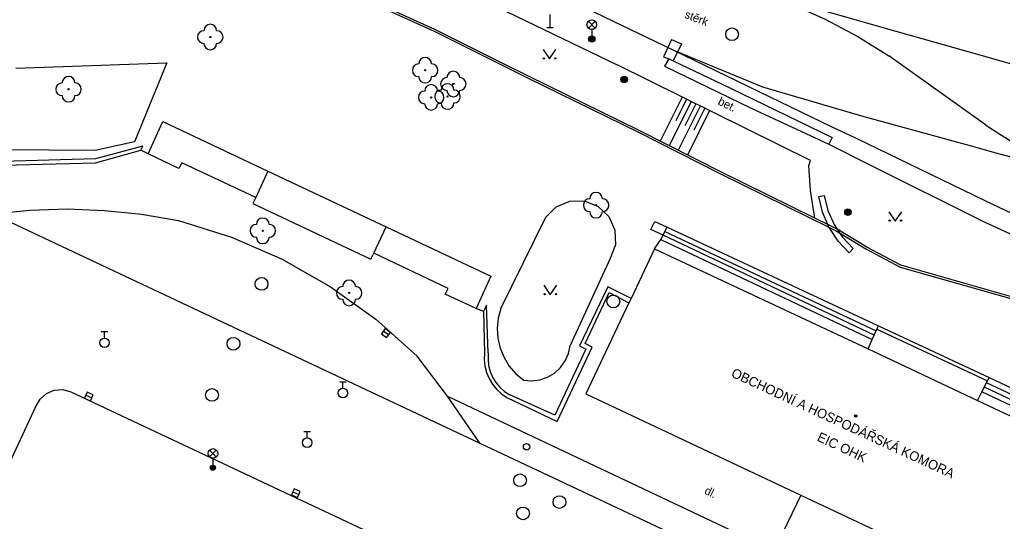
# Model space of a CAD drawing. Extents: x -600309 to -598967, y -1161267 to -1160292.
# Drawn here: x -600037.8 to -599960.7, y -1161206.9 to -1161167.5 of the extents above; entities that cross this region are included whole.
import ezdxf

# ---------------------------------------------------------------- set-up
doc = ezdxf.new("R2010")
doc.units = 0
for name, color, linetype in [('Level 10', 7, 'Continuous'), ('Level 11', 7, 'Continuous'), ('Level 13', 7, 'Continuous'), ('Level 14', 7, 'Continuous'), ('Level 15', 7, 'Continuous'), ('Level 22', 7, 'Continuous'), ('Level 25', 7, 'Continuous'), ('Level 27', 7, 'Continuous'), ('Level 28', 7, 'Continuous'), ('Level 33', 7, 'Continuous'), ('Level 34', 7, 'Continuous'), ('Level 36', 7, 'Continuous'), ('Level 39', 7, 'Continuous'), ('Level 40', 7, 'Continuous'), ('Level 41', 7, 'Continuous'), ('Level 5', 7, 'Continuous'), ('Level 7', 7, 'Continuous')]:
    doc.layers.add(name, color=color, linetype=linetype)

msp = doc.modelspace()

# ---------------------------------------------------------------- linework, layer by layer
at = {"layer": 'Level 10'}
for points in [[(-600039.9, -1161182.75), (-600001.71, -1161200.74)], [(-600036.51, -1161197.87), (-600036.18, -1161197.29), (-600035.68, -1161196.85), (-600035.07, -1161196.59), (-600034.4099, -1161196.54), (-600033.76, -1161196.71)], [(-600033.76, -1161196.71), (-599934.38, -1161243.48)], [(-600051.15, -1161229.31), (-600036.51, -1161197.87)], [(-600001.71, -1161200.74), (-599981.62, -1161210.2)]]:
    msp.add_lwpolyline(points, dxfattribs=at)
at = {"layer": 'Level 11'}
for points in [[(-599986.67, -1161169.09), (-599987.31, -1161170.44)], [(-599986.67, -1161169.09), (-599985.9, -1161169.42)], [(-599985.9, -1161169.42), (-599986.54, -1161170.77)], [(-599987.31, -1161170.44), (-599986.9, -1161170.61)], [(-599986.9, -1161170.61), (-599987.23, -1161171.19)], [(-599986.9, -1161170.61), (-599986.54, -1161170.77)], [(-600038.08, -1161171.33), (-600026.25, -1161170.93)], [(-600026.25, -1161170.93), (-600028.79, -1161177.11)], [(-599987.23, -1161171.19), (-599980.48, -1161174.44), (-599974.35, -1161177.3)], [(-599986.54, -1161170.77), (-599982.06, -1161172.9), (-599974.07, -1161176.78), (-599974.35, -1161177.3)], [(-600025.29, -1161179.21), (-600027.71, -1161178.05), (-600026.55, -1161175.53)], [(-600026.55, -1161175.53), (-600018.32, -1161179.4099)], [(-600028.79, -1161177.11), (-600031.85, -1161177.8)], [(-600028.13, -1161177.45), (-600031.84, -1161178.46)], [(-600031.83, -1161178.76), (-600028.28, -1161177.78), (-600028.13, -1161177.45)], [(-599974.35, -1161177.3), (-599971.1804, -1161178.8848), (-599962.21, -1161183.37), (-599953.86, -1161187.24)], [(-600031.85, -1161177.8), (-600039.12, -1161177.74)], [(-600027.71, -1161178.05), (-600028.28, -1161177.78)], [(-600040.13, -1161178.98), (-600031.83, -1161178.76)], [(-600031.84, -1161178.46), (-600040.07, -1161178.68)], [(-600025.07, -1161178.76), (-600025.29, -1161179.21)], [(-600019.27, -1161181.4699), (-600025.07, -1161178.76)], [(-600018.32, -1161179.4099), (-600019.27, -1161181.4699)], [(-600018.32, -1161179.4099), (-600009.06, -1161183.77)], [(-600019.27, -1161181.4699), (-600019.49, -1161181.95), (-600010.24, -1161186.31)], [(-599996.53, -1161183.02), (-599995.71, -1161182.21), (-599994.65, -1161181.76), (-599993.5, -1161181.75), (-599992.43, -1161182.18), (-599991.59, -1161182.98), (-599991.12, -1161184.03), (-599991.08, -1161185.18), (-599991.48, -1161186.26)], [(-600039.9, -1161182.75), (-600036.99, -1161182.4699), (-600034.06, -1161182.38), (-600031.14, -1161182.49), (-600028.23, -1161182.78), (-600025.34, -1161183.28), (-600021.18, -1161184.58), (-600017.19, -1161186.32), (-600013.4, -1161188.48), (-600009.86, -1161191.02), (-600006.62, -1161193.93)], [(-600010.02, -1161185.84), (-600009.06, -1161183.77)], [(-600009.06, -1161183.77), (-600000.83, -1161187.65)], [(-600000.07, -1161190.18), (-599996.53, -1161183.02)], [(-599988.29, -1161183.99), (-599987.98, -1161183.36)], [(-599987.98, -1161183.36), (-599987.02, -1161183.81)], [(-599987.34, -1161184.44), (-599988.29, -1161183.99)], [(-599987.52, -1161184.76), (-599987.34, -1161184.44)], [(-599987.34, -1161184.44), (-599987.19, -1161184.14), (-599987.02, -1161183.81)], [(-599970.78, -1161192.26), (-599987.34, -1161184.44)], [(-599987.19, -1161184.14), (-599970.62, -1161191.93)], [(-599987.02, -1161183.81), (-599970.44, -1161191.54)], [(-599988.02, -1161185.5), (-599987.52, -1161184.76)], [(-599987.52, -1161184.76), (-599970.94, -1161192.62)], [(-600010.24, -1161186.31), (-600010.02, -1161185.84)], [(-600004.2, -1161188.61), (-600010.02, -1161185.84)], [(-599991.48, -1161186.26), (-599994.61, -1161193.09)], [(-600000.83, -1161187.65), (-600001.99, -1161190.17)], [(-600001.99, -1161190.17), (-600004.42, -1161189.06), (-600004.2, -1161188.61)], [(-599991.67, -1161188.48), (-599993.9, -1161193.12)], [(-599993.44, -1161192.93), (-599991.57, -1161188.93)], [(-599989.85, -1161189.39), (-599991.67, -1161188.48)], [(-599991.57, -1161188.93), (-599990.02, -1161189.74)], [(-600001.18, -1161189.92), (-600001.43, -1161190.43), (-600001.34, -1161193.68)], [(-600001.04, -1161193.67), (-600001.18, -1161189.92)], [(-600001.43, -1161190.43), (-600001.99, -1161190.17)], [(-600000.07, -1161190.18), (-600000.27, -1161190.95), (-600000.35, -1161191.73), (-600000.3, -1161192.52), (-600000.12, -1161193.3), (-599999.81, -1161194.03), (-599999.4, -1161194.7), (-599998.87, -1161195.3), (-599998.26, -1161195.8), (-599997.63, -1161195.85), (-599997, -1161195.77), (-599996.39, -1161195.56), (-599995.85, -1161195.24), (-599995.38, -1161194.81), (-599995.01, -1161194.29), (-599994.75, -1161193.71), (-599994.61, -1161193.09)], [(-599970.94, -1161192.62), (-599970.57, -1161191.81)], [(-599970.57, -1161191.81), (-599970.44, -1161191.54)], [(-599970.57, -1161191.81), (-599961.9099, -1161195.85)], [(-599970.44, -1161191.54), (-599961.78, -1161195.58)], [(-599992.89, -1161193.2199), (-599993.44, -1161192.93)], [(-599971.27, -1161193.35), (-599970.94, -1161192.62)], [(-600001.34, -1161193.68), (-600001.36, -1161194.19), (-600001.3, -1161194.7), (-600001.17, -1161195.2), (-600000.9699, -1161195.67), (-600000.71, -1161196.11), (-600000.39, -1161196.51), (-600000.01, -1161196.86), (-599999.59, -1161197.15)], [(-600001.04, -1161193.67), (-600001.06, -1161194.1599), (-600001.02, -1161194.65), (-600000.9, -1161195.12), (-600000.7, -1161195.57), (-600000.45, -1161195.99), (-600000.14, -1161196.36), (-599999.77, -1161196.68), (-599999.36, -1161196.95)], [(-599993.39, -1161193.37), (-599995.83, -1161198.55)], [(-599995.63, -1161199.04), (-599992.89, -1161193.2199)], [(-599993.9, -1161193.12), (-599993.39, -1161193.37)], [(-600004.23, -1161197.06), (-600006.62, -1161193.93)], [(-599962.34, -1161196.71), (-599961.9099, -1161195.85)], [(-599950.87, -1161201.2199), (-599961.98, -1161196)], [(-599961.9099, -1161195.85), (-599961.78, -1161195.58)], [(-599961.78, -1161195.58), (-599950.69, -1161200.79)], [(-599962.68, -1161197.39), (-599962.34, -1161196.71)], [(-599951.21, -1161201.98), (-599962.34, -1161196.71)], [(-599951.03, -1161201.59), (-599962.15, -1161196.34)], [(-600001.71, -1161200.74), (-600004.23, -1161197.06)], [(-600004.23, -1161197.06), (-599980.7, -1161208.2)], [(-599999.59, -1161197.15), (-599995.63, -1161199.04)], [(-599995.83, -1161198.55), (-599999.36, -1161196.95)]]:
    msp.add_lwpolyline(points, dxfattribs=at)
at = {"layer": 'Level 13'}
for points in [[(-599995.42, -1161165.61), (-599987.87, -1161169.28), (-599986.57, -1161169.9099)], [(-599979.95, -1161165.32), (-599977.26, -1161166.33), (-599974.63, -1161167.5), (-599972.08, -1161168.86), (-599969.64, -1161170.37)], [(-599979.95, -1161165.32), (-599974.87, -1161166.8), (-599969.08, -1161168.43), (-599962.98, -1161170.1599), (-599954.07, -1161172.69)], [(-599986.57, -1161169.9099), (-599979.82, -1161173.17), (-599974.15, -1161175.9099), (-599972.21, -1161176.83), (-599962.17, -1161181.68), (-599953.33, -1161185.89)], [(-599986.57, -1161169.9099), (-599979.54, -1161172.8)], [(-599962.07, -1161175.77), (-599969.64, -1161170.37)], [(-599979.54, -1161172.8), (-599971.59, -1161175.14), (-599962.9099, -1161177.5), (-599961.35, -1161177.94), (-599958.69, -1161178.6599), (-599952.32, -1161180.35)], [(-599962.07, -1161175.77), (-599960.94, -1161176.52), (-599959.79, -1161177.2199), (-599958.6, -1161177.87), (-599957.39, -1161178.4699), (-599956.1599, -1161179.01), (-599954.9, -1161179.51), (-599952.32, -1161180.35)]]:
    msp.add_lwpolyline(points, dxfattribs=at)
at = {"layer": 'Level 14'}
for points in [[(-600209.68, -1161081.29), (-600207.11, -1161082.21), (-600207.29, -1161083.09), (-600203.81, -1161084.18), (-600189.29, -1161089.35), (-600180.35, -1161092.69), (-600160.29, -1161100.77), (-600144.28, -1161107.3), (-600111.05, -1161120.77), (-600060.34, -1161141.37), (-600012.89, -1161160.49), (-600000.2641, -1161166.5758), (-599990.94, -1161171.07)], [(-599975.45, -1161183.09), (-599975.79, -1161180.93), (-599975.9, -1161178.98), (-599975.79, -1161178.59), (-599990.94, -1161171.07)]]:
    msp.add_lwpolyline(points, dxfattribs=at)
at = {"layer": 'Level 15'}
for points in [[(-599985.85, -1161173.6), (-599987.57, -1161177.06)], [(-599985.49, -1161173.77), (-599986.34, -1161175.48)], [(-599985.14, -1161173.95), (-599986.86, -1161177.42)], [(-599984.42, -1161174.31), (-599986.15, -1161177.78)], [(-599984.78, -1161174.13), (-599985.63, -1161175.85)], [(-599984.06, -1161174.48), (-599984.92, -1161176.21)], [(-599983.7, -1161174.6599), (-599985.43, -1161178.15)]]:
    msp.add_lwpolyline(points, dxfattribs=at)
at = {"layer": 'Level 22'}
for centre in [(-600022.84, -1161168.9), (-600005.99, -1161171.5), (-600033.95, -1161172.99), (-600003.78, -1161172.58), (-600005.52, -1161173.63), (-600004.24, -1161173.56), (-599992.59, -1161182.08), (-600018.7199, -1161184.09), (-600011.95, -1161188.96)]:
    msp.add_circle(centre, 0.05, dxfattribs=at)
for centre, start, end in [((-600022.84, -1161168.4), 0, 180), ((-600023.34, -1161168.9), 90, 270), ((-600022.34, -1161168.9), 270, 90), ((-600022.84, -1161169.4), 180, 0), ((-600005.99, -1161171), 0, 180), ((-600006.49, -1161171.5), 90, 270), ((-600005.49, -1161171.5), 270, 90), ((-600033.95, -1161172.49), 0, 180), ((-600005.99, -1161172), 180, 0), ((-600004.28, -1161172.58), 90, 270), ((-600003.78, -1161172.08), 0, 180), ((-600003.28, -1161172.58), 270, 90), ((-600034.45, -1161172.99), 90, 270), ((-600033.45, -1161172.99), 270, 90), ((-600005.52, -1161173.13), 0, 180), ((-600004.24, -1161173.06), 0, 180), ((-600033.95, -1161173.49), 180, 0), ((-600006.02, -1161173.63), 90, 270), ((-600004.74, -1161173.56), 90, 270), ((-600005.02, -1161173.63), 270, 90), ((-600003.78, -1161173.08), 180, 0), ((-600003.74, -1161173.56), 270, 90), ((-600005.52, -1161174.13), 180, 0), ((-600004.24, -1161174.06), 180, 0), ((-599992.59, -1161181.58), 0, 180), ((-599993.09, -1161182.08), 90, 270), ((-599992.09, -1161182.08), 270, 90), ((-599992.59, -1161182.58), 180, 0), ((-600019.2199, -1161184.09), 90, 270), ((-600018.7199, -1161183.59), 0, 180), ((-600018.2199, -1161184.09), 270, 90), ((-600018.7199, -1161184.59), 180, 0), ((-600011.95, -1161188.46), 0, 180), ((-600012.45, -1161188.96), 90, 270), ((-600011.45, -1161188.96), 270, 90), ((-600011.95, -1161189.46), 180, 0)]:
    msp.add_arc(centre, 0.5, start, end, dxfattribs=at)
at = {"layer": 'Level 25'}
for centre, radius in [((-599992.93, -1161169.05), 0.25), ((-599992.93, -1161169.05), 0.2), ((-599992.93, -1161169.05), 0.15), ((-599992.93, -1161169.05), 0.1), ((-599992.93, -1161169.05), 0.05), ((-599990.39, -1161172.23), 0.25), ((-599990.39, -1161172.23), 0.2), ((-599990.39, -1161172.23), 0.15), ((-599990.39, -1161172.23), 0.1), ((-599990.39, -1161172.23), 0.05), ((-599972.85, -1161182.63), 0.25), ((-599972.85, -1161182.63), 0.2), ((-599972.85, -1161182.63), 0.15), ((-599972.85, -1161182.63), 0.1), ((-599972.85, -1161182.63), 0.05)]:
    msp.add_circle(centre, radius, dxfattribs=at)
at = {"layer": 'Level 27'}
for p, q in [((-600008.8693, -1161192.2591), (-600009.2707, -1161191.9609)), ((-600032.5865, -1161196.9743), (-600032.1335, -1161197.1857)), ((-600016.3565, -1161204.554), (-600015.9035, -1161204.7658))]:
    msp.add_line(p, q, dxfattribs=at)
for points in [[(-600008.7202, -1161192.0584), (-600009.1216, -1161191.7602), (-600009.4198, -1161192.1616), (-600009.0184, -1161192.4598)], [(-600032.6923, -1161197.2008), (-600032.2392, -1161197.4123), (-600032.0277, -1161196.9592), (-600032.4808, -1161196.7477)], [(-600016.4624, -1161204.7805), (-600016.0094, -1161204.9923), (-600015.7976, -1161204.5393), (-600016.2506, -1161204.3275)]]:
    msp.add_lwpolyline(points, close=True, dxfattribs=at)
for centre in [(-599981.93, -1161168.68), (-600018.82, -1161188.25), (-599991.24, -1161189.63), (-600021.02, -1161192.95), (-600022.7, -1161196.96), (-599998.55, -1161203.65), (-599995.46, -1161205.36), (-599998.32, -1161206.25)]:
    msp.add_circle(centre, 0.5, dxfattribs=at)
at = {"layer": 'Level 28'}
for p, q in [((-600031.38, -1161191.995), (-600030.88, -1161191.995)), ((-600031.13, -1161192.495), (-600031.13, -1161191.995)), ((-600012.69, -1161195.935), (-600012.19, -1161195.935)), ((-600012.44, -1161196.435), (-600012.44, -1161195.935)), ((-600015.49, -1161199.825), (-600014.99, -1161199.825)), ((-600015.24, -1161200.325), (-600015.24, -1161199.825))]:
    msp.add_line(p, q, dxfattribs=at)
for centre, radius in [((-600031.13, -1161192.87), 0.375), ((-600012.44, -1161196.81), 0.375), ((-600015.24, -1161200.7), 0.375), ((-599998.04, -1161201.02), 0.25)]:
    msp.add_circle(centre, radius, dxfattribs=at)
at = {"layer": 'Level 33'}
for p, q in [((-599993.195, -1161168.19), (-599992.665, -1161167.66)), ((-599993.195, -1161167.66), (-599992.665, -1161168.19)), ((-599992.93, -1161168.3), (-599992.93, -1161169.05)), ((-600022.895, -1161201.81), (-600022.365, -1161201.28)), ((-600022.895, -1161201.28), (-600022.365, -1161201.81)), ((-600022.63, -1161201.92), (-600022.63, -1161202.67))]:
    msp.add_line(p, q, dxfattribs=at)
for centre, radius in [((-599992.93, -1161167.925), 0.375), ((-600022.63, -1161201.545), 0.375), ((-600022.63, -1161202.67), 0.2), ((-600022.63, -1161202.67), 0.1445), ((-600022.63, -1161202.67), 0.0876)]:
    msp.add_circle(centre, radius, dxfattribs=at)
at = {"layer": 'Level 34'}
for p, q in [((-599996.21, -1161167.1419), (-599996.21, -1161168.1599)), ((-599996.46, -1161168.1599), (-599995.96, -1161168.1599))]:
    msp.add_line(p, q, dxfattribs=at)
at = {"layer": 'Level 36'}
for points in [[(-599996.74, -1161169.87), (-599996.24, -1161170.62), (-599995.74, -1161169.87)], [(-599969.63, -1161182.59), (-599969.13, -1161183.34), (-599968.63, -1161182.59)], [(-599996.68, -1161188.36), (-599996.18, -1161189.11), (-599995.68, -1161188.36)]]:
    msp.add_lwpolyline(points, dxfattribs=at)
for centre in [(-599996.6902, -1161170.5698), (-599995.7908, -1161170.5698), (-599969.5802, -1161183.2898), (-599968.6808, -1161183.2898), (-599996.6302, -1161189.0598), (-599995.7308, -1161189.0598)]:
    msp.add_circle(centre, 0.05, dxfattribs=at)
at = {"layer": 'Level 39'}
for radius in [0.09, 0.0398]:
    msp.add_circle((-599972.24, -1161198.61), radius, dxfattribs=at)
at = {"layer": 'Level 5'}
for points in [[(-599988.02, -1161185.5), (-599989.85, -1161189.39)], [(-599988.02, -1161185.5), (-599971.27, -1161193.35)], [(-599990.02, -1161189.74), (-599993.39, -1161196.88)], [(-599989.85, -1161189.39), (-599990.02, -1161189.74)], [(-599971.27, -1161193.35), (-599962.68, -1161197.39)], [(-599993.39, -1161196.88), (-599976.54, -1161204.81)], [(-599962.68, -1161197.39), (-599951.45, -1161202.68)], [(-599976.54, -1161204.81), (-599977.9099, -1161207.64)], [(-599976.54, -1161204.81), (-599968.05, -1161208.81)]]:
    msp.add_lwpolyline(points, dxfattribs=at)
at = {"layer": 'Level 7'}
for points in [[(-600035.74, -1161155.54), (-600031.61, -1161157.21), (-600022.53, -1161160.98), (-600013.7199, -1161164.6), (-600005.29, -1161168.45), (-599997.9099, -1161172.12), (-599989.27, -1161176.36), (-599982.84, -1161179.63), (-599974.34, -1161183.8)], [(-599975.45, -1161183.09), (-599982.77, -1161179.5), (-599989.2, -1161176.23), (-599997.84, -1161171.99), (-600000.0001, -1161170.9172), (-600005.23, -1161168.32), (-600013.6599, -1161164.46), (-600022.4699, -1161160.84), (-600031.55, -1161157.07), (-600035.71, -1161155.39)], [(-599975.14, -1161181.39), (-599974.7, -1161181.32)], [(-599974.43, -1161183.59), (-599974.84, -1161182.64), (-599975.14, -1161181.39)], [(-599974.7, -1161181.32), (-599974.42, -1161182.49), (-599973.93, -1161183.6), (-599973.69, -1161183.96)], [(-599974.43, -1161183.59), (-599975.45, -1161183.09)], [(-599973.69, -1161183.96), (-599973.74, -1161183.93), (-599974.43, -1161183.59)], [(-599974.34, -1161183.8), (-599974.43, -1161183.59)], [(-599972.44, -1161185.48), (-599972.74, -1161185.82), (-599973.62, -1161184.89), (-599974.33, -1161183.82), (-599974.34, -1161183.8)], [(-599974.34, -1161183.8), (-599973.81, -1161184.06), (-599973.5, -1161184.25)], [(-599912.4, -1161203.85), (-599919.58, -1161200.85), (-599933.76, -1161196.48), (-599945.48, -1161193.3), (-599957.9099, -1161189.87), (-599968.7, -1161186.79), (-599971.37, -1161185.37), (-599973.69, -1161183.96)], [(-599973.69, -1161183.96), (-599973.5, -1161184.25)], [(-599973.5, -1161184.25), (-599973.27, -1161184.6), (-599972.44, -1161185.48)], [(-599973.5, -1161184.25), (-599971.44, -1161185.5), (-599968.76, -1161186.93), (-599957.95, -1161190.01), (-599945.52, -1161193.44), (-599933.8, -1161196.62), (-599919.63, -1161200.99), (-599912.46, -1161203.99), (-599912.26, -1161204.06), (-599912.45, -1161204.5)]]:
    msp.add_lwpolyline(points, dxfattribs=at)

# ---------------------------------------------------------------- texts
at = {"layer": 'Level 40'}
for s, rotation, p in [('štěrk', 338.98, (-599985.71, -1161167.37)), ('bet.', 334.34, (-599983.1, -1161174.1599)), ('dl.', 333.44, (-599984.1599, -1161204.67))]:
    msp.add_text(s, height=0.65, rotation=rotation, dxfattribs=at).set_placement(p)
at = {"layer": 'Level 41'}
for s, rotation, p in [('OBCHODNÍ A HOSPODÁŘSKÁ KOMORA', 335.19, (-599982.06, -1161195.5)), ('EIC OHK', 334.87, (-599975.33, -1161200.52))]:
    msp.add_text(s, height=0.75, rotation=rotation, dxfattribs=at).set_placement(p)

doc.saveas('drawing.dxf')
